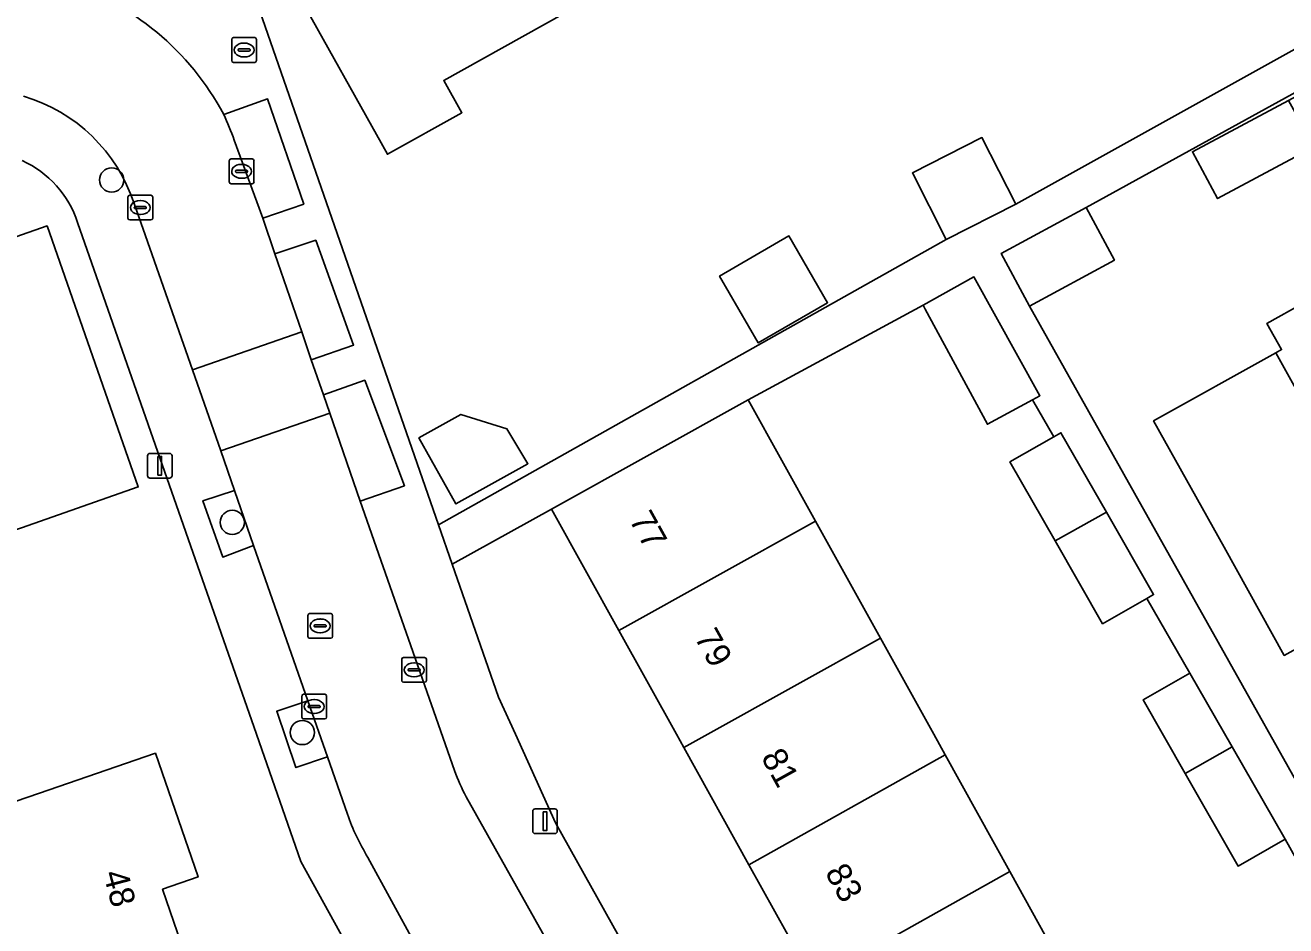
# Model space of a CAD drawing. Extents: x 158472 to 159562, y 388525 to 389606.
# Drawn here: x 159012.4 to 159063.3, y 389242.3 to 389278.6 of the extents above; entities that cross this region are included whole.
import ezdxf

# ---------------------------------------------------------------- set-up
doc = ezdxf.new("R2010")
doc.units = 0
for name, color, linetype in [('IMGEO_Boom', 7, 'Continuous'), ('IMGEO_Brandkraan', 7, 'Continuous'), ('IMGEO_Erf', 7, 'Continuous'), ('IMGEO_Groenvoorziening', 7, 'Continuous'), ('IMGEO_Kolk', 7, 'Continuous'), ('IMGEO_Lichtmast', 7, 'Continuous'), ('IMGEO_Pand', 7, 'Continuous'), ('IMGEO_Pand_nummerreeks', 7, 'Continuous'), ('IMGEO_Parkeervlak_open', 7, 'Continuous'), ('IMGEO_Rijbaan_lokaal_open', 7, 'Continuous'), ('IMGEO_Rioolput', 7, 'Continuous'), ('IMGEO_Voetpad_open', 7, 'Continuous')]:
    doc.layers.add(name, color=color, linetype=linetype)

msp = doc.modelspace()

# ---------------------------------------------------------------- linework, layer by layer
at = {"layer": 'IMGEO_Boom'}
for centre in [(159015.884, 389272.381), (159020.754, 389258.553), (159023.584, 389250.065)]:
    msp.add_circle(centre, 0.489, dxfattribs=at)
at = {"layer": 'IMGEO_Brandkraan'}
for p, q in [((159020.732, 389277.205), (159020.732, 389278.057)), ((159020.807, 389278.131), (159021.659, 389278.131)), ((159021.733, 389278.057), (159021.733, 389277.205)), ((159020.991, 389277.625), (159020.991, 389277.637)), ((159021.429, 389277.588), (159021.031, 389277.588)), ((159021.034, 389277.674), (159021.432, 389277.674)), ((159021.22, 389277.911), (159021.245, 389277.911)), ((159021.475, 389277.637), (159021.475, 389277.625)), ((159021.659, 389277.131), (159020.807, 389277.131)), ((159021.243, 389277.351), (159021.218, 389277.351))]:
    msp.add_line(p, q, dxfattribs=at)
for points in [[(159020.732, 389277.205), (159020.732, 389278.057)], [(159020.807, 389278.131), (159021.659, 389278.131)], [(159021.733, 389278.057), (159021.733, 389277.205)], [(159021.659, 389277.131), (159020.807, 389277.131)]]:
    msp.add_lwpolyline(points, dxfattribs=at)
for centre, radius, start, end in [((159020.809, 389278.055), 0.0765, 91.552, 178.448), ((159020.809, 389278.055), 0.0765, 91.552, 178.448), ((159021.657, 389278.055), 0.0765, 1.552, 88.448), ((159021.657, 389278.055), 0.0765, 1.552, 88.448), ((159021.031, 389277.634), 0.0403, 85.8775, 175.7526), ((159021.028, 389277.624), 0.0366, 178.938, 274.7102), ((159021.432, 389277.631), 0.043, 264.8664, 352.4533), ((159021.436, 389277.636), 0.0386, 1.7309, 96.639), ((159020.809, 389277.207), 0.0765, 181.552, 268.448), ((159020.809, 389277.207), 0.0765, 181.552, 268.448), ((159021.657, 389277.207), 0.0765, 271.552, 358.448), ((159021.657, 389277.207), 0.0765, 271.552, 358.448)]:
    msp.add_arc(centre, radius, start, end, dxfattribs=at)
for centre, major_axis, ratio, start_param, end_param in [((159021.219, 389277.631), (-0.387, 0.002), 0.722429, 4.712389, 7.853982), ((159021.244, 389277.631), (-0.39, 0.002), 0.717154, 1.570796, 4.712389)]:
    msp.add_ellipse(centre, major_axis=major_axis, ratio=ratio, start_param=start_param, end_param=end_param, dxfattribs=at)
at = {"layer": 'IMGEO_Erf'}
for points in [[(159019.994, 389284.594), (159021.542, 389280.145), (159029.087, 389258.458), (159049.585, 389269.977), (159048.218, 389272.67), (159051.024, 389274.094), (159052.391, 389271.401), (159068.514, 389280.369), (159073.012, 389282.92), (159070.905, 389286.703), (159073.886, 389288.363), (159075.98, 389284.604), (159081.006, 389287.455), (159084.436, 389289.401), (159087.175, 389290.955)], [(159073.838, 389279.001), (159069.996, 389276.859), (159068.915, 389278.798), (159055.23, 389271.267), (159056.377, 389269.149), (159052.944, 389267.29), (159064.373, 389246.934), (159069.849, 389250), (159102.235, 389268.131), (159110.931, 389271.309), (159123.417, 389284.434)], [(159034.104, 389279.083), (159029.296, 389276.4), (159030.025, 389275.094), (159027.022, 389273.418), (159023.344, 389280.009)], [(159008.198, 389268.753), (159013.277, 389270.527), (159016.958, 389259.985), (159012.238, 389258.337)], [(159023.527, 389244.861), (159021.731, 389250), (159014.51, 389270.663)], [(159068.155, 389255.921), (159063.237, 389253.181), (159060.803, 389257.549), (159057.96, 389262.651), (159062.891, 389265.399), (159063.126, 389265.53), (159062.537, 389266.587), (159067.019, 389269.084)], [(159063.716, 389244.971), (159063.268, 389245.753), (159061.374, 389244.669), (159059.229, 389248.416), (159057.532, 389251.382), (159059.426, 389252.466), (159057.687, 389255.483), (159055.9, 389254.461), (159053.986, 389257.806), (159052.16, 389260.996), (159053.926, 389262.007), (159053.064, 389263.501), (159051.247, 389262.519), (159048.738, 389267.162), (159048.647, 389267.33), (159041.584, 389263.5), (159044.301, 389258.606), (159046.926, 389253.878), (159049.079, 389250), (159049.541, 389249.167), (159052.16, 389244.451), (159054.77, 389239.73)], [(159044.235, 389240.006), (159041.615, 389244.725), (159038.987, 389249.46), (159038.687, 389250), (159036.365, 389254.182), (159033.64, 389259.09), (159029.64, 389256.869), (159031.508, 389251.499), (159032.185, 389250), (159033.802, 389246.418), (159047.566, 389221.785)], [(159008.021, 389245.914), (159012.923, 389247.602), (159017.65, 389249.23), (159019.371, 389244.231), (159017.938, 389243.738), (159019.449, 389239.348)], [(159047.779, 389193.987), (159043.705, 389205.118), (159040.27, 389214.504), (159040.255, 389214.546), (159023.527, 389244.861)]]:
    msp.add_lwpolyline(points, dxfattribs=at)
for points in [[(159064.445, 389273.72), (159060.54, 389271.631), (159059.528, 389273.523), (159063.403, 389275.597), (159067.755, 389277.924), (159068.767, 389276.032)], [(159043.234, 389270.12), (159044.795, 389267.422), (159041.992, 389265.801), (159040.432, 389268.499)], [(159029.988, 389262.914), (159031.842, 389262.33), (159032.696, 389260.924), (159029.783, 389259.298), (159028.293, 389261.967)]]:
    msp.add_lwpolyline(points, close=True, dxfattribs=at)
msp.add_arc((159010.529, 389269.352), 4.191, 18.2323, 65.3839, dxfattribs=at)
at = {"layer": 'IMGEO_Groenvoorziening'}
for points in [[(159020.847, 389259.845), (159019.569, 389259.427), (159020.371, 389257.15), (159021.615, 389257.618)], [(159023.799, 389251.346), (159022.552, 389250.922), (159023.321, 389248.652), (159024.597, 389249.083)]]:
    msp.add_lwpolyline(points, close=True, dxfattribs=at)
at = {"layer": 'IMGEO_Kolk'}
for p, q in [((159020.63, 389272.305), (159020.63, 389273.157)), ((159020.705, 389273.231), (159021.557, 389273.231)), ((159021.118, 389273.011), (159021.143, 389273.011)), ((159021.631, 389273.157), (159021.631, 389272.305)), ((159020.889, 389272.725), (159020.889, 389272.737)), ((159021.327, 389272.688), (159020.929, 389272.688)), ((159020.932, 389272.774), (159021.33, 389272.774)), ((159021.141, 389272.451), (159021.116, 389272.451)), ((159021.373, 389272.737), (159021.373, 389272.725)), ((159021.557, 389272.231), (159020.705, 389272.231)), ((159016.54, 389270.841), (159016.54, 389271.693)), ((159016.615, 389271.767), (159017.467, 389271.767)), ((159017.028, 389271.547), (159017.053, 389271.547)), ((159017.541, 389271.693), (159017.541, 389270.841)), ((159016.799, 389271.261), (159016.799, 389271.273)), ((159017.237, 389271.224), (159016.839, 389271.224)), ((159016.842, 389271.31), (159017.24, 389271.31)), ((159017.051, 389270.987), (159017.026, 389270.987)), ((159017.283, 389271.273), (159017.283, 389271.261)), ((159017.467, 389270.767), (159016.615, 389270.767)), ((159027.67, 389253.097), (159028.522, 389253.097)), ((159027.595, 389252.171), (159027.595, 389253.023)), ((159027.854, 389252.591), (159027.854, 389252.603)), ((159027.897, 389252.64), (159028.295, 389252.64)), ((159028.083, 389252.877), (159028.108, 389252.877)), ((159028.338, 389252.603), (159028.338, 389252.591)), ((159028.596, 389253.023), (159028.596, 389252.171)), ((159028.522, 389252.097), (159027.67, 389252.097)), ((159028.292, 389252.554), (159027.894, 389252.554)), ((159028.106, 389252.317), (159028.081, 389252.317)), ((159023.636, 389251.615), (159024.488, 389251.615)), ((159023.561, 389250.689), (159023.561, 389251.541)), ((159023.82, 389251.109), (159023.82, 389251.121)), ((159024.258, 389251.072), (159023.86, 389251.072)), ((159023.863, 389251.158), (159024.261, 389251.158)), ((159024.049, 389251.395), (159024.074, 389251.395)), ((159024.304, 389251.121), (159024.304, 389251.109)), ((159024.562, 389251.541), (159024.562, 389250.689)), ((159024.488, 389250.615), (159023.636, 389250.615)), ((159024.072, 389250.835), (159024.047, 389250.835))]:
    msp.add_line(p, q, dxfattribs=at)
for points in [[(159020.63, 389272.305), (159020.63, 389273.157)], [(159020.705, 389273.231), (159021.557, 389273.231)], [(159021.631, 389273.157), (159021.631, 389272.305)], [(159021.557, 389272.231), (159020.705, 389272.231)], [(159016.54, 389270.841), (159016.54, 389271.693)], [(159016.615, 389271.767), (159017.467, 389271.767)], [(159017.541, 389271.693), (159017.541, 389270.841)], [(159017.467, 389270.767), (159016.615, 389270.767)], [(159027.67, 389253.097), (159028.522, 389253.097)], [(159027.595, 389252.171), (159027.595, 389253.023)], [(159028.596, 389253.023), (159028.596, 389252.171)], [(159028.522, 389252.097), (159027.67, 389252.097)], [(159023.636, 389251.615), (159024.488, 389251.615)], [(159023.561, 389250.689), (159023.561, 389251.541)], [(159024.562, 389251.541), (159024.562, 389250.689)], [(159024.488, 389250.615), (159023.636, 389250.615)]]:
    msp.add_lwpolyline(points, dxfattribs=at)
for centre, radius, start, end in [((159020.707, 389273.155), 0.0765, 91.552, 178.448), ((159020.707, 389273.155), 0.0765, 91.552, 178.448), ((159021.555, 389273.155), 0.0765, 1.552, 88.448), ((159021.555, 389273.155), 0.0765, 1.552, 88.448), ((159020.929, 389272.734), 0.0403, 85.8775, 175.7526), ((159020.926, 389272.724), 0.0366, 178.938, 274.7102), ((159021.33, 389272.731), 0.043, 264.8664, 352.4533), ((159021.334, 389272.736), 0.0386, 1.7309, 96.639), ((159020.707, 389272.307), 0.0765, 181.552, 268.448), ((159020.707, 389272.307), 0.0765, 181.552, 268.448), ((159021.555, 389272.307), 0.0765, 271.552, 358.448), ((159021.555, 389272.307), 0.0765, 271.552, 358.448), ((159016.617, 389271.691), 0.0765, 91.552, 178.448), ((159016.617, 389271.691), 0.0765, 91.552, 178.448), ((159017.465, 389271.691), 0.0765, 1.552, 88.448), ((159017.465, 389271.691), 0.0765, 1.552, 88.448), ((159016.839, 389271.27), 0.0403, 85.8775, 175.7526), ((159016.836, 389271.26), 0.0366, 178.938, 274.7102), ((159017.24, 389271.267), 0.043, 264.8664, 352.4533), ((159017.244, 389271.272), 0.0386, 1.7309, 96.639), ((159016.617, 389270.843), 0.0765, 181.552, 268.448), ((159016.617, 389270.843), 0.0765, 181.552, 268.448), ((159017.465, 389270.843), 0.0765, 271.552, 358.448), ((159017.465, 389270.843), 0.0765, 271.552, 358.448), ((159027.672, 389253.021), 0.0765, 91.552, 178.448), ((159027.672, 389253.021), 0.0765, 91.552, 178.448), ((159028.52, 389253.021), 0.0765, 1.552, 88.448), ((159028.52, 389253.021), 0.0765, 1.552, 88.448), ((159027.894, 389252.6), 0.0403, 85.8775, 175.7526), ((159027.891, 389252.59), 0.0366, 178.938, 274.7102), ((159028.295, 389252.597), 0.043, 264.8664, 352.4533), ((159028.299, 389252.602), 0.0386, 1.7309, 96.639), ((159027.672, 389252.173), 0.0765, 181.552, 268.448), ((159027.672, 389252.173), 0.0765, 181.552, 268.448), ((159028.52, 389252.173), 0.0765, 271.552, 358.448), ((159028.52, 389252.173), 0.0765, 271.552, 358.448), ((159023.638, 389251.539), 0.0765, 91.552, 178.448), ((159023.638, 389251.539), 0.0765, 91.552, 178.448), ((159024.486, 389251.539), 0.0765, 1.552, 88.448), ((159024.486, 389251.539), 0.0765, 1.552, 88.448), ((159023.86, 389251.118), 0.0403, 85.8775, 175.7526), ((159023.857, 389251.108), 0.0366, 178.938, 274.7102), ((159024.261, 389251.115), 0.043, 264.8664, 352.4533), ((159024.265, 389251.12), 0.0386, 1.7309, 96.639), ((159023.638, 389250.691), 0.0765, 181.552, 268.448), ((159023.638, 389250.691), 0.0765, 181.552, 268.448), ((159024.486, 389250.691), 0.0765, 271.552, 358.448), ((159024.486, 389250.691), 0.0765, 271.552, 358.448)]:
    msp.add_arc(centre, radius, start, end, dxfattribs=at)
for centre, major_axis, ratio, start_param, end_param in [((159021.117, 389272.731), (-0.387, 0.002), 0.722429, 4.712389, 7.853982), ((159021.142, 389272.731), (-0.39, 0.002), 0.717154, 1.570796, 4.712389), ((159017.027, 389271.267), (-0.387, 0.002), 0.722429, 4.712389, 7.853982), ((159017.052, 389271.267), (-0.39, 0.002), 0.717154, 1.570796, 4.712389), ((159028.082, 389252.597), (-0.387, 0.002), 0.722429, 4.712389, 7.853982), ((159028.107, 389252.597), (-0.39, 0.002), 0.717154, 1.570796, 4.712389), ((159024.048, 389251.115), (-0.387, 0.002), 0.722429, 4.712389, 7.853982), ((159024.073, 389251.115), (-0.39, 0.002), 0.717154, 1.570796, 4.712389)]:
    msp.add_ellipse(centre, major_axis=major_axis, ratio=ratio, start_param=start_param, end_param=end_param, dxfattribs=at)
at = {"layer": 'IMGEO_Lichtmast'}
for p, q in [((159017.331, 389260.439), (159017.331, 389261.239)), ((159017.331, 389261.239), (159017.331, 389260.439)), ((159017.431, 389261.339), (159018.221, 389261.339)), ((159018.221, 389261.339), (159017.431, 389261.339)), ((159018.321, 389261.239), (159018.321, 389260.439)), ((159018.321, 389260.439), (159018.321, 389261.239)), ((159018.221, 389260.339), (159017.431, 389260.339)), ((159017.431, 389260.339), (159018.221, 389260.339)), ((159032.988, 389246.985), (159033.778, 389246.985)), ((159033.778, 389246.985), (159032.988, 389246.985)), ((159032.888, 389246.085), (159032.888, 389246.885)), ((159032.888, 389246.885), (159032.888, 389246.085)), ((159033.878, 389246.885), (159033.878, 389246.085)), ((159033.878, 389246.085), (159033.878, 389246.885)), ((159033.778, 389245.985), (159032.988, 389245.985)), ((159032.988, 389245.985), (159033.778, 389245.985))]:
    msp.add_line(p, q, dxfattribs=at)
for points in [[(159017.751, 389261.214), (159017.901, 389261.214), (159017.901, 389260.464), (159017.751, 389260.464), (159017.751, 389261.214)], [(159033.308, 389246.86), (159033.458, 389246.86), (159033.458, 389246.11), (159033.308, 389246.11), (159033.308, 389246.86)]]:
    msp.add_lwpolyline(points, dxfattribs=at)
for centre, start, end in [((159017.431, 389261.239), 90, 180), ((159017.431, 389261.239), 90, 180), ((159018.221, 389261.239), 0, 90), ((159018.221, 389261.239), 360, 90), ((159017.431, 389260.439), 180, 270), ((159017.431, 389260.439), 180, 270), ((159018.221, 389260.439), 270, 0), ((159018.221, 389260.439), 270, 0), ((159032.988, 389246.885), 90, 180), ((159032.988, 389246.885), 90, 180), ((159033.778, 389246.885), 0, 90), ((159033.778, 389246.885), 360, 90), ((159032.988, 389246.085), 180, 270), ((159032.988, 389246.085), 180, 270), ((159033.778, 389246.085), 270, 0), ((159033.778, 389246.085), 270, 0)]:
    msp.add_arc(centre, 0.1, start, end, dxfattribs=at)
at = {"layer": 'IMGEO_Pand'}
for points in [[(159034.104, 389279.083), (159034.05, 389279.18), (159028.882, 389288.484), (159026.529, 389287.171), (159026.797, 389286.691), (159024.068, 389285.168), (159026.091, 389281.542), (159023.344, 389280.009), (159027.022, 389273.418), (159030.025, 389275.094), (159029.296, 389276.4)], [(159064.445, 389273.72), (159063.403, 389275.597), (159059.528, 389273.523), (159060.54, 389271.631)], [(159049.585, 389269.977), (159052.391, 389271.401), (159051.024, 389274.094), (159048.218, 389272.67)], [(159055.23, 389271.267), (159051.798, 389269.408), (159052.944, 389267.29), (159056.377, 389269.149)], [(159003.613, 389265.593), (159006.812, 389256.41), (159007.032, 389256.487), (159006.933, 389256.769), (159011.297, 389258.293), (159011.385, 389258.039), (159012.238, 389258.337), (159016.958, 389259.985), (159013.277, 389270.527), (159008.198, 389268.753), (159008.684, 389267.363), (159003.91, 389265.697)], [(159040.432, 389268.499), (159041.992, 389265.801), (159044.795, 389267.422), (159043.234, 389270.12)], [(159072.868, 389258.548), (159068.444, 389266.517), (159067.019, 389269.084), (159062.537, 389266.587), (159063.126, 389265.53), (159062.891, 389265.399), (159068.155, 389255.921)], [(159048.647, 389267.33), (159048.738, 389267.162), (159051.247, 389262.519), (159053.064, 389263.501), (159053.365, 389263.664), (159050.704, 389268.47)], [(159068.155, 389255.921), (159062.891, 389265.399), (159057.96, 389262.651), (159060.803, 389257.549), (159063.237, 389253.181)], [(159044.301, 389258.606), (159041.584, 389263.5), (159033.64, 389259.09), (159036.365, 389254.182)], [(159028.293, 389261.967), (159029.783, 389259.298), (159032.696, 389260.924), (159031.842, 389262.33), (159029.988, 389262.914)], [(159053.926, 389262.007), (159052.16, 389260.996), (159053.986, 389257.806), (159056.058, 389258.959), (159054.218, 389262.174)], [(159056.058, 389258.959), (159053.986, 389257.806), (159055.9, 389254.461), (159057.687, 389255.483), (159057.959, 389255.639)], [(159038.987, 389249.46), (159039.956, 389250), (159046.926, 389253.878), (159044.301, 389258.606), (159036.365, 389254.182), (159038.687, 389250)], [(159041.615, 389244.725), (159049.541, 389249.167), (159049.079, 389250), (159046.926, 389253.878), (159039.956, 389250), (159038.987, 389249.46)], [(159059.229, 389248.416), (159061.133, 389249.484), (159059.426, 389252.466), (159057.532, 389251.382)], [(159017.938, 389243.738), (159019.371, 389244.231), (159017.65, 389249.23), (159012.923, 389247.602), (159008.021, 389245.914), (159004.731, 389244.781), (159008.081, 389235.052), (159011.409, 389236.198), (159011.375, 389236.296), (159019.522, 389239.136), (159019.449, 389239.348)], [(159041.615, 389244.725), (159044.235, 389240.006), (159052.16, 389244.451), (159049.541, 389249.167)], [(159059.229, 389248.416), (159061.374, 389244.669), (159063.268, 389245.753), (159061.133, 389249.484)], [(159054.77, 389239.73), (159052.16, 389244.451), (159044.235, 389240.006), (159046.853, 389235.292)]]:
    msp.add_lwpolyline(points, close=True, dxfattribs=at)
at = {"layer": 'IMGEO_Parkeervlak_open'}
msp.add_lwpolyline([(159020.835, 389273.991), (159021.986, 389270.843), (159023.639, 389271.41), (159022.183, 389275.653), (159020.407, 389275.027)], dxfattribs=at)
for points in [[(159022.47, 389269.405), (159023.562, 389266.252), (159023.945, 389265.116), (159025.654, 389265.714), (159024.125, 389269.95)], [(159024.444, 389263.699), (159024.697, 389262.965), (159025.923, 389259.416), (159027.704, 389260.034), (159026.101, 389264.294)]]:
    msp.add_lwpolyline(points, close=True, dxfattribs=at)
msp.add_arc((159008.395, 389269.458), 13.24, 20.0208, 24.8729, dxfattribs=at)
at = {"layer": 'IMGEO_Rijbaan_lokaal_open'}
for points in [[(159016.79, 389271.431), (159019.153, 389264.71), (159023.562, 389266.252), (159022.47, 389269.405), (159021.986, 389270.843), (159020.835, 389273.991)], [(159025.923, 389259.416), (159024.697, 389262.965), (159020.288, 389261.441), (159020.847, 389259.845), (159021.615, 389257.618), (159023.799, 389251.346), (159024.597, 389249.083), (159025.401, 389246.773)], [(159029.733, 389248.526), (159025.923, 389259.416)], [(159026.229, 389245.025), (159028.14, 389241.523), (159029.323, 389239.401), (159033.875, 389231.238), (159035.036, 389229.16), (159038.741, 389222.602), (159039.26, 389221.562), (159043.448, 389223.867), (159030.201, 389247.47)]]:
    msp.add_lwpolyline(points, dxfattribs=at)
msp.add_lwpolyline([(159024.444, 389263.699), (159023.945, 389265.116), (159023.562, 389266.252), (159019.153, 389264.71), (159020.288, 389261.441), (159024.697, 389262.965)], close=True, dxfattribs=at)
for centre, radius, start, end in [((159010.712, 389269.902), 10.966, 27.8626, 72.9156), ((159010.434, 389269.348), 6.689, 18.1465, 73.5855), ((159008.395, 389269.458), 13.24, 20.0208, 24.8729), ((159037.007, 389251.118), 7.722, 199.613, 208.1911), ((159034.248, 389249.893), 9.381, 199.429, 211.2634)]:
    msp.add_arc(centre, radius, start, end, dxfattribs=at)
at = {"layer": 'IMGEO_Rioolput'}
for p, q in [((159023.804, 389253.945), (159023.804, 389254.797)), ((159023.879, 389254.871), (159024.731, 389254.871)), ((159024.292, 389254.651), (159024.317, 389254.651)), ((159024.805, 389254.797), (159024.805, 389253.945)), ((159024.063, 389254.365), (159024.063, 389254.377)), ((159024.501, 389254.328), (159024.103, 389254.328)), ((159024.106, 389254.414), (159024.504, 389254.414)), ((159024.547, 389254.377), (159024.547, 389254.365)), ((159024.731, 389253.871), (159023.879, 389253.871)), ((159024.315, 389254.091), (159024.29, 389254.091))]:
    msp.add_line(p, q, dxfattribs=at)
for points in [[(159023.804, 389253.945), (159023.804, 389254.797)], [(159023.879, 389254.871), (159024.731, 389254.871)], [(159024.805, 389254.797), (159024.805, 389253.945)], [(159024.731, 389253.871), (159023.879, 389253.871)]]:
    msp.add_lwpolyline(points, dxfattribs=at)
for centre, radius, start, end in [((159023.881, 389254.795), 0.0765, 91.552, 178.448), ((159023.881, 389254.795), 0.0765, 91.552, 178.448), ((159024.729, 389254.795), 0.0765, 1.552, 88.448), ((159024.729, 389254.795), 0.0765, 1.552, 88.448), ((159024.103, 389254.374), 0.0403, 85.8775, 175.7526), ((159024.1, 389254.364), 0.0366, 178.938, 274.7102), ((159024.504, 389254.371), 0.043, 264.8664, 352.4533), ((159024.508, 389254.376), 0.0386, 1.7309, 96.639), ((159023.881, 389253.947), 0.0765, 181.552, 268.448), ((159023.881, 389253.947), 0.0765, 181.552, 268.448), ((159024.729, 389253.947), 0.0765, 271.552, 358.448), ((159024.729, 389253.947), 0.0765, 271.552, 358.448)]:
    msp.add_arc(centre, radius, start, end, dxfattribs=at)
for centre, major_axis, ratio, start_param, end_param in [((159024.291, 389254.371), (-0.387, 0.002), 0.722429, 4.712389, 7.853982), ((159024.316, 389254.371), (-0.39, 0.002), 0.717154, 1.570796, 4.712389)]:
    msp.add_ellipse(centre, major_axis=major_axis, ratio=ratio, start_param=start_param, end_param=end_param, dxfattribs=at)
at = {"layer": 'IMGEO_Voetpad_open'}
for points in [[(159029.64, 389256.869), (159029.087, 389258.458), (159021.542, 389280.145), (159017.039, 389282.195), (159014.444, 389283.559), (159013.934, 389280.384)], [(159068.514, 389280.369), (159052.391, 389271.401), (159049.585, 389269.977), (159029.087, 389258.458), (159029.64, 389256.869), (159033.64, 389259.09), (159041.584, 389263.5), (159048.647, 389267.33), (159050.704, 389268.47), (159053.365, 389263.664), (159053.064, 389263.501), (159053.926, 389262.007), (159054.218, 389262.174), (159056.058, 389258.959), (159057.959, 389255.639), (159057.687, 389255.483), (159059.426, 389252.466), (159061.133, 389249.484), (159063.268, 389245.753), (159063.716, 389244.971)], [(159064.373, 389246.934), (159052.944, 389267.29), (159051.798, 389269.408), (159055.23, 389271.267), (159068.915, 389278.798)], [(159020.407, 389275.027), (159022.183, 389275.653), (159023.639, 389271.41), (159021.986, 389270.843), (159022.47, 389269.405), (159024.125, 389269.95), (159025.654, 389265.714), (159023.945, 389265.116), (159024.444, 389263.699), (159026.101, 389264.294), (159027.704, 389260.034), (159025.923, 389259.416), (159029.733, 389248.526)], [(159025.401, 389246.773), (159024.597, 389249.083), (159023.321, 389248.652), (159022.552, 389250.922), (159023.799, 389251.346), (159021.615, 389257.618), (159020.371, 389257.15), (159019.569, 389259.427), (159020.847, 389259.845), (159020.288, 389261.441), (159019.153, 389264.71), (159016.79, 389271.431)], [(159014.51, 389270.663), (159021.731, 389250), (159023.527, 389244.861), (159040.255, 389214.546), (159040.27, 389214.504), (159043.705, 389205.118), (159047.779, 389193.987)], [(159047.566, 389221.785), (159033.802, 389246.418), (159032.185, 389250), (159031.508, 389251.499), (159029.64, 389256.869)], [(159030.201, 389247.47), (159043.448, 389223.867), (159045.149, 389220.841), (159045.703, 389219.83)], [(159029.323, 389239.401), (159028.17, 389238.757), (159026.999, 389240.813), (159028.14, 389241.523), (159026.229, 389245.025)]]:
    msp.add_lwpolyline(points, dxfattribs=at)
for centre, radius, start, end in [((159010.712, 389269.902), 10.966, 27.8626, 72.9156), ((159010.434, 389269.348), 6.689, 18.1465, 73.5855), ((159010.529, 389269.352), 4.191, 18.2323, 65.3839), ((159037.007, 389251.118), 7.722, 199.613, 208.1911), ((159034.248, 389249.893), 9.381, 199.429, 211.2634)]:
    msp.add_arc(centre, radius, start, end, dxfattribs=at)

# ---------------------------------------------------------------- texts
at = {"layer": 'IMGEO_Pand_nummerreeks'}
for s, rotation, p in [('77', 299.0387, (159036.76, 389258.662)), ('79', 299.0387, (159039.396, 389253.913)), ('81', 299.0387, (159042.087, 389249.067)), ('48', 284.7305, (159015.534, 389244.377)), ('83', 299.0387, (159044.668, 389244.417))]:
    msp.add_text(s, height=1, rotation=rotation, dxfattribs=at).set_placement(p)

doc.saveas('drawing.dxf')
